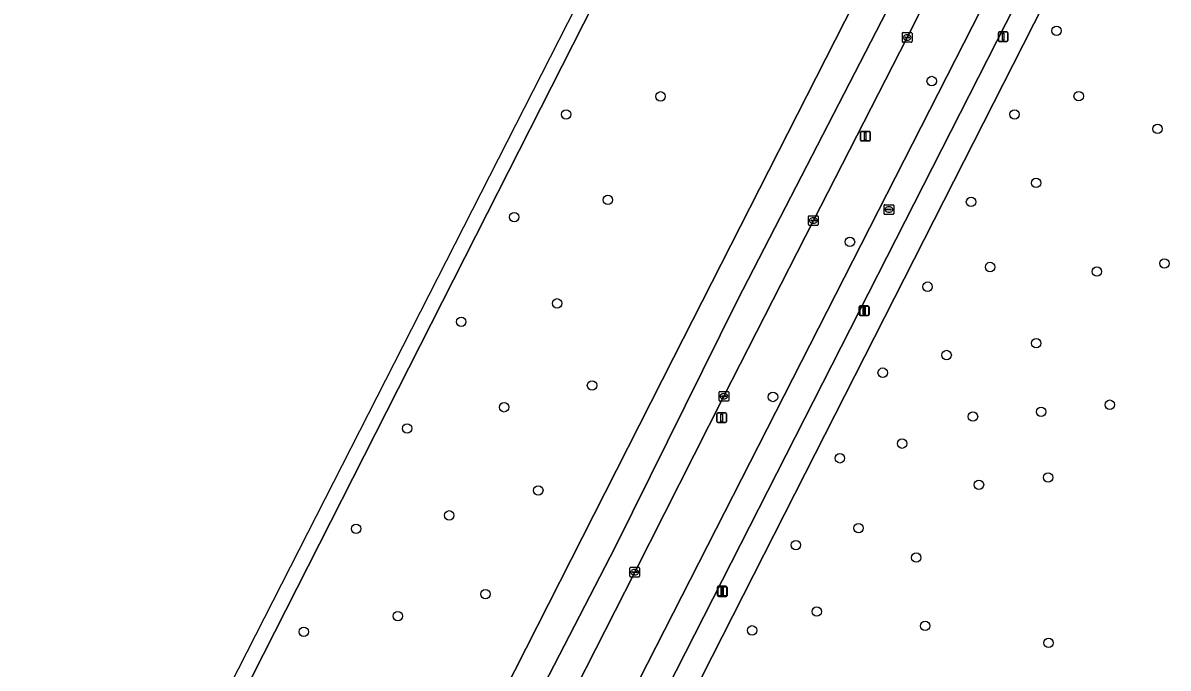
# Model space of a CAD drawing. Extents: x 161477 to 163040, y 383680 to 384871.
# Drawn here: x 161556.5 to 161675.2, y 384446.5 to 384513.4 of the extents above; entities that cross this region are included whole.
import ezdxf

# ---------------------------------------------------------------- set-up
doc = ezdxf.new("R2010")
doc.units = 0
for name, color, linetype in [('IMGEO_Berm_groen', 7, 'Continuous'), ('IMGEO_Boom', 7, 'Continuous'), ('IMGEO_Fietspad_gesloten', 7, 'Continuous'), ('IMGEO_Groenvoorziening', 7, 'Continuous'), ('IMGEO_Kolk', 7, 'Continuous'), ('IMGEO_Lichtmast', 7, 'Continuous'), ('IMGEO_Rijbaan_lokaal_gesloten', 7, 'Continuous'), ('IMGEO_Rioolput', 7, 'Continuous'), ('IMGEO_Voetpad_open', 7, 'Continuous')]:
    doc.layers.add(name, color=color, linetype=linetype)

msp = doc.modelspace()

# ---------------------------------------------------------------- linework, layer by layer
at = {"layer": 'IMGEO_Berm_groen'}
for points in [[(161641.25, 384565.84), (161604.62, 384493.66), (161568.68, 384422.83), (161565.44, 384416.38), (161549.93, 384385.83), (161538.57, 384363.44)], [(161573.68, 384379.65), (161575.64, 384383.52), (161583.99, 384399.96), (161593.84, 384419.36), (161605.12, 384441.63), (161614.5, 384460.09), (161623.92, 384478.68), (161632.85, 384496.23), (161642.64, 384515.52), (161650.62, 384531.23), (161660.76, 384551.15)], [(161665.83, 384546.95), (161665.28, 384545.89), (161657.4, 384530.3), (161648.15, 384511.92), (161638.43, 384492.93), (161629.15, 384474.7), (161619.91, 384456.45), (161609.74, 384436.42), (161600.48, 384418.16), (161591.22, 384399.96), (161581.96, 384381.74), (161578.65, 384375.1)], [(161581.16, 384367.81), (161590.2, 384386.09), (161669.99, 384542.69)]]:
    msp.add_lwpolyline(points, dxfattribs=at)
at = {"layer": 'IMGEO_Boom'}
for centre in [(161663.64, 384512.61), (161650.69, 384507.4), (161622.59, 384505.81), (161665.93, 384505.83), (161612.79, 384503.94), (161659.28, 384503.93), (161674.1, 384502.44), (161661.51, 384496.84), (161617.12, 384495.07), (161654.77, 384494.86), (161607.41, 384493.28), (161642.22, 384490.72), (161674.82, 384488.48), (161656.75, 384488.11), (161667.81, 384487.64), (161650.26, 384486.07), (161611.86, 384484.34), (161601.92, 384482.43), (161661.53, 384480.2), (161652.24, 384478.98), (161645.61, 384477.15), (161615.48, 384475.82), (161634.24, 384474.63), (161606.37, 384473.56), (161662.03, 384473.09), (161669.15, 384473.83), (161654.97, 384472.6), (161596.31, 384471.36), (161647.62, 384469.79), (161641.18, 384468.27), (161662.76, 384466.28), (161609.91, 384464.93), (161655.59, 384465.52), (161600.68, 384462.35), (161591.02, 384460.96), (161643.11, 384461.03), (161636.61, 384459.26), (161649.09, 384457.97), (161604.43, 384454.18), (161595.35, 384451.9), (161638.78, 384452.37), (161585.6, 384450.28), (161632.08, 384450.42), (161650.01, 384450.88), (161662.8, 384449.12)]:
    msp.add_circle(centre, 0.489, dxfattribs=at)
at = {"layer": 'IMGEO_Fietspad_gesloten'}
for points in [[(161672.6, 384541.38), (161669.99, 384542.69), (161590.2, 384386.09), (161581.16, 384367.81)], [(161583.89, 384366.56), (161592.88, 384384.7), (161672.6, 384541.38)]]:
    msp.add_lwpolyline(points, dxfattribs=at)
at = {"layer": 'IMGEO_Groenvoorziening'}
msp.add_lwpolyline([(161655.12, 384380.79), (161705.2, 384439.5), (161703.36, 384440.98), (161707.91, 384446.38), (161709.86, 384444.86), (161729.98, 384468.34), (161744.71, 384485.73), (161723.45, 384503.88), (161709.78, 384515.74), (161680.01, 384540.99), (161676.74, 384543.79), (161660.18, 384511.16), (161637.59, 384466.69), (161619.35, 384430.85), (161600.95, 384394.61), (161593.69, 384380.34), (161587.08, 384366.96)], dxfattribs=at)
at = {"layer": 'IMGEO_Kolk'}
for p, q in [((161647.72, 384512.42), (161648.57, 384512.42)), ((161647.65, 384511.49), (161647.65, 384512.35)), ((161648.57, 384511.42), (161647.72, 384511.42)), ((161647.9, 384511.91), (161647.9, 384511.93)), ((161648.34, 384511.88), (161647.94, 384511.88)), ((161647.95, 384511.96), (161648.34, 384511.96)), ((161648.13, 384512.2), (161648.16, 384512.2)), ((161648.16, 384511.64), (161648.13, 384511.64)), ((161648.39, 384511.93), (161648.39, 384511.91)), ((161648.65, 384512.35), (161648.65, 384511.49)), ((161638, 384493.43), (161638.85, 384493.43)), ((161637.93, 384492.51), (161637.93, 384493.36)), ((161638.85, 384492.43), (161638, 384492.43)), ((161638.19, 384492.93), (161638.19, 384492.94)), ((161638.23, 384492.98), (161638.63, 384492.98)), ((161638.62, 384492.89), (161638.23, 384492.89)), ((161638.44, 384492.65), (161638.41, 384492.65)), ((161638.42, 384493.21), (161638.44, 384493.21)), ((161638.67, 384492.94), (161638.67, 384492.93)), ((161638.93, 384493.36), (161638.93, 384492.51)), ((161628.65, 384474.27), (161628.65, 384475.12)), ((161628.73, 384475.2), (161629.58, 384475.2)), ((161628.91, 384474.69), (161628.91, 384474.7)), ((161628.95, 384474.74), (161629.35, 384474.74)), ((161629.35, 384474.65), (161628.95, 384474.65)), ((161629.14, 384474.98), (161629.16, 384474.98)), ((161629.16, 384474.42), (161629.14, 384474.42)), ((161629.39, 384474.7), (161629.39, 384474.69)), ((161629.65, 384475.12), (161629.65, 384474.27)), ((161629.58, 384474.2), (161628.73, 384474.2)), ((161619.41, 384456.03), (161619.41, 384456.88)), ((161619.48, 384456.96), (161620.33, 384456.96)), ((161619.89, 384456.73), (161619.92, 384456.73)), ((161620.41, 384456.88), (161620.41, 384456.03)), ((161620.33, 384455.95), (161619.48, 384455.95)), ((161619.66, 384456.45), (161619.66, 384456.46)), ((161620.1, 384456.41), (161619.7, 384456.41)), ((161619.71, 384456.5), (161620.1, 384456.5)), ((161619.92, 384456.18), (161619.89, 384456.18)), ((161620.15, 384456.46), (161620.15, 384456.45))]:
    msp.add_line(p, q, dxfattribs=at)
for points in [[(161647.72, 384512.42), (161648.57, 384512.42)], [(161647.65, 384511.49), (161647.65, 384512.35)], [(161648.57, 384511.42), (161647.72, 384511.42)], [(161648.65, 384512.35), (161648.65, 384511.49)], [(161638, 384493.43), (161638.85, 384493.43)], [(161637.93, 384492.51), (161637.93, 384493.36)], [(161638.85, 384492.43), (161638, 384492.43)], [(161638.93, 384493.36), (161638.93, 384492.51)], [(161628.65, 384474.27), (161628.65, 384475.12)], [(161628.73, 384475.2), (161629.58, 384475.2)], [(161629.65, 384475.12), (161629.65, 384474.27)], [(161629.58, 384474.2), (161628.73, 384474.2)], [(161619.41, 384456.03), (161619.41, 384456.88)], [(161619.48, 384456.96), (161620.33, 384456.96)], [(161620.41, 384456.88), (161620.41, 384456.03)], [(161620.33, 384455.95), (161619.48, 384455.95)]]:
    msp.add_lwpolyline(points, dxfattribs=at)
for centre, radius, start, end in [((161647.72, 384512.35), 0.0765, 91.552, 178.448), ((161647.72, 384512.35), 0.0765, 91.552, 178.448), ((161648.57, 384512.35), 0.0765, 1.552, 88.448), ((161648.57, 384512.35), 0.0765, 1.552, 88.448), ((161647.72, 384511.5), 0.0765, 181.552, 268.448), ((161647.72, 384511.5), 0.0765, 181.552, 268.448), ((161647.94, 384511.92), 0.0403, 85.8775, 175.7526), ((161647.94, 384511.91), 0.0366, 178.938, 274.7102), ((161648.35, 384511.93), 0.0386, 1.7309, 96.639), ((161648.35, 384511.92), 0.043, 264.8664, 352.4533), ((161648.57, 384511.5), 0.0765, 271.552, 358.448), ((161648.57, 384511.5), 0.0765, 271.552, 358.448), ((161638, 384493.36), 0.0765, 91.552, 178.448), ((161638, 384493.36), 0.0765, 91.552, 178.448), ((161638.85, 384493.36), 0.0765, 1.552, 88.448), ((161638.85, 384493.36), 0.0765, 1.552, 88.448), ((161638, 384492.51), 0.0765, 181.552, 268.448), ((161638, 384492.51), 0.0765, 181.552, 268.448), ((161638.23, 384492.94), 0.0403, 85.8775, 175.7526), ((161638.22, 384492.93), 0.0366, 178.938, 274.7102), ((161638.63, 384492.93), 0.043, 264.8664, 352.4533), ((161638.63, 384492.94), 0.0386, 1.7309, 96.639), ((161638.85, 384492.51), 0.0765, 271.552, 358.448), ((161638.85, 384492.51), 0.0765, 271.552, 358.448), ((161628.73, 384475.12), 0.0765, 91.552, 178.448), ((161628.73, 384475.12), 0.0765, 91.552, 178.448), ((161628.95, 384474.7), 0.0403, 85.8775, 175.7526), ((161628.95, 384474.69), 0.0366, 178.938, 274.7102), ((161629.36, 384474.7), 0.0386, 1.7309, 96.639), ((161629.35, 384474.7), 0.043, 264.8664, 352.4533), ((161629.58, 384475.12), 0.0765, 1.552, 88.448), ((161629.58, 384475.12), 0.0765, 1.552, 88.448), ((161628.73, 384474.27), 0.0765, 181.552, 268.448), ((161628.73, 384474.27), 0.0765, 181.552, 268.448), ((161629.58, 384474.27), 0.0765, 271.552, 358.448), ((161629.58, 384474.27), 0.0765, 271.552, 358.448), ((161619.48, 384456.88), 0.0765, 91.552, 178.448), ((161619.48, 384456.88), 0.0765, 91.552, 178.448), ((161620.33, 384456.88), 0.0765, 1.552, 88.448), ((161620.33, 384456.88), 0.0765, 1.552, 88.448), ((161619.48, 384456.03), 0.0765, 181.552, 268.448), ((161619.48, 384456.03), 0.0765, 181.552, 268.448), ((161619.7, 384456.46), 0.0403, 85.8775, 175.7526), ((161619.7, 384456.45), 0.0366, 178.938, 274.7102), ((161620.11, 384456.46), 0.0386, 1.7309, 96.639), ((161620.11, 384456.45), 0.043, 264.8664, 352.4533), ((161620.33, 384456.03), 0.0765, 271.552, 358.448), ((161620.33, 384456.03), 0.0765, 271.552, 358.448)]:
    msp.add_arc(centre, radius, start, end, dxfattribs=at)
for centre, major_axis, ratio, start_param, end_param in [((161648.13, 384511.92), (-0.387, 0.002), 0.722429, 4.712389, 7.853982), ((161648.16, 384511.92), (-0.39, 0.002), 0.717154, 1.570796, 4.712389), ((161638.41, 384492.93), (-0.387, 0.002), 0.722429, 4.712389, 7.853982), ((161638.44, 384492.93), (-0.39, 0.002), 0.717154, 1.570796, 4.712389), ((161629.14, 384474.7), (-0.387, 0.002), 0.722429, 4.712389, 7.853982), ((161629.16, 384474.7), (-0.39, 0.002), 0.717154, 1.570796, 4.712389), ((161619.89, 384456.45), (-0.387, 0.002), 0.722429, 4.712389, 7.853982), ((161619.92, 384456.45), (-0.39, 0.002), 0.717154, 1.570796, 4.712389)]:
    msp.add_ellipse(centre, major_axis=major_axis, ratio=ratio, start_param=start_param, end_param=end_param, dxfattribs=at)
at = {"layer": 'IMGEO_Lichtmast'}
for p, q in [((161657.6, 384511.6), (161657.6, 384512.4)), ((161657.6, 384512.4), (161657.6, 384511.6)), ((161657.7, 384512.5), (161658.49, 384512.5)), ((161658.49, 384512.5), (161657.7, 384512.5)), ((161658.59, 384512.4), (161658.59, 384511.6)), ((161658.59, 384511.6), (161658.59, 384512.4)), ((161658.49, 384511.5), (161657.7, 384511.5)), ((161657.7, 384511.5), (161658.49, 384511.5)), ((161643.31, 384501.28), (161643.31, 384502.08)), ((161643.31, 384502.08), (161643.31, 384501.28)), ((161643.41, 384502.18), (161644.2, 384502.18)), ((161644.2, 384502.18), (161643.41, 384502.18)), ((161644.3, 384502.08), (161644.3, 384501.28)), ((161644.3, 384501.28), (161644.3, 384502.08)), ((161644.2, 384501.18), (161643.41, 384501.18)), ((161643.41, 384501.18), (161644.2, 384501.18)), ((161643.17, 384483.18), (161643.17, 384483.98)), ((161643.17, 384483.98), (161643.17, 384483.18)), ((161643.23, 384483.17), (161643.23, 384483.96)), ((161643.23, 384483.96), (161643.23, 384483.17)), ((161643.27, 384484.08), (161644.06, 384484.08)), ((161644.06, 384484.08), (161643.27, 384484.08)), ((161643.33, 384484.06), (161644.12, 384484.06)), ((161644.12, 384484.06), (161643.33, 384484.06)), ((161644.16, 384483.98), (161644.16, 384483.18)), ((161644.16, 384483.18), (161644.16, 384483.98)), ((161644.22, 384483.96), (161644.22, 384483.17)), ((161644.22, 384483.17), (161644.22, 384483.96)), ((161644.06, 384483.08), (161643.27, 384483.08)), ((161643.27, 384483.08), (161644.06, 384483.08)), ((161644.12, 384483.07), (161643.33, 384483.07)), ((161643.33, 384483.07), (161644.12, 384483.07)), ((161628.43, 384472.08), (161628.43, 384472.88)), ((161628.43, 384472.88), (161628.43, 384472.08)), ((161628.53, 384472.98), (161629.32, 384472.98)), ((161629.32, 384472.98), (161628.53, 384472.98)), ((161629.42, 384472.88), (161629.42, 384472.08)), ((161629.42, 384472.08), (161629.42, 384472.88)), ((161629.32, 384471.98), (161628.53, 384471.98)), ((161628.53, 384471.98), (161629.32, 384471.98)), ((161628.47, 384454.09), (161628.47, 384454.89)), ((161628.47, 384454.89), (161628.47, 384454.09)), ((161628.5, 384454.08), (161628.5, 384454.88)), ((161628.5, 384454.88), (161628.5, 384454.08)), ((161628.51, 384454.04), (161628.51, 384454.84)), ((161628.51, 384454.84), (161628.51, 384454.04)), ((161628.57, 384454.99), (161629.35, 384454.99)), ((161629.35, 384454.99), (161628.57, 384454.99)), ((161628.6, 384454.98), (161629.39, 384454.98)), ((161629.39, 384454.98), (161628.6, 384454.98)), ((161628.61, 384454.94), (161629.4, 384454.94)), ((161629.4, 384454.94), (161628.61, 384454.94)), ((161629.45, 384454.89), (161629.45, 384454.09)), ((161629.45, 384454.09), (161629.45, 384454.89)), ((161629.49, 384454.88), (161629.49, 384454.08)), ((161629.49, 384454.08), (161629.49, 384454.88)), ((161629.5, 384454.84), (161629.5, 384454.04)), ((161629.5, 384454.04), (161629.5, 384454.84)), ((161629.35, 384453.99), (161628.57, 384453.99)), ((161628.57, 384453.99), (161629.35, 384453.99)), ((161629.39, 384453.98), (161628.6, 384453.98)), ((161628.6, 384453.98), (161629.39, 384453.98)), ((161629.4, 384453.94), (161628.61, 384453.94)), ((161628.61, 384453.94), (161629.4, 384453.94))]:
    msp.add_line(p, q, dxfattribs=at)
for points in [[(161658.02, 384512.38), (161658.17, 384512.38), (161658.17, 384511.63), (161658.02, 384511.63), (161658.02, 384512.38)], [(161643.73, 384502.05), (161643.88, 384502.05), (161643.88, 384501.3), (161643.73, 384501.3), (161643.73, 384502.05)], [(161643.59, 384483.96), (161643.74, 384483.96), (161643.74, 384483.21), (161643.59, 384483.21), (161643.59, 384483.96)], [(161643.65, 384483.94), (161643.8, 384483.94), (161643.8, 384483.19), (161643.65, 384483.19), (161643.65, 384483.94)], [(161628.85, 384472.85), (161629, 384472.85), (161629, 384472.1), (161628.85, 384472.1), (161628.85, 384472.85)], [(161628.88, 384454.86), (161629.04, 384454.86), (161629.04, 384454.11), (161628.88, 384454.11), (161628.88, 384454.86)], [(161628.92, 384454.85), (161629.07, 384454.85), (161629.07, 384454.1), (161628.92, 384454.1), (161628.92, 384454.85)], [(161628.93, 384454.81), (161629.08, 384454.81), (161629.08, 384454.06), (161628.93, 384454.06), (161628.93, 384454.81)]]:
    msp.add_lwpolyline(points, dxfattribs=at)
for centre, start, end in [((161657.7, 384512.4), 90, 180), ((161657.7, 384512.4), 90, 180), ((161658.49, 384512.4), 0, 90), ((161658.49, 384512.4), 360, 90), ((161657.7, 384511.6), 180, 270), ((161657.7, 384511.6), 180, 270), ((161658.49, 384511.6), 270, 0), ((161658.49, 384511.6), 270, 0), ((161643.41, 384502.08), 90, 180), ((161643.41, 384502.08), 90, 180), ((161644.2, 384502.08), 0, 90), ((161644.2, 384502.08), 360, 90), ((161643.41, 384501.28), 180, 270), ((161643.41, 384501.28), 180, 270), ((161644.2, 384501.28), 270, 0), ((161644.2, 384501.28), 270, 0), ((161643.27, 384483.98), 90, 180), ((161643.27, 384483.98), 90, 180), ((161643.33, 384483.96), 90, 180), ((161643.33, 384483.96), 90, 180), ((161644.06, 384483.98), 0, 90), ((161644.06, 384483.98), 360, 90), ((161644.12, 384483.96), 0, 90), ((161644.12, 384483.96), 360, 90), ((161643.27, 384483.18), 180, 270), ((161643.27, 384483.18), 180, 270), ((161643.33, 384483.17), 180, 270), ((161643.33, 384483.17), 180, 270), ((161644.06, 384483.18), 270, 0), ((161644.06, 384483.18), 270, 0), ((161644.12, 384483.17), 270, 0), ((161644.12, 384483.17), 270, 0), ((161628.53, 384472.88), 90, 180), ((161628.53, 384472.88), 90, 180), ((161628.53, 384472.08), 180, 270), ((161628.53, 384472.08), 180, 270), ((161629.32, 384472.88), 0, 90), ((161629.32, 384472.88), 360, 90), ((161629.32, 384472.08), 270, 0), ((161629.32, 384472.08), 270, 0), ((161628.57, 384454.89), 90, 180), ((161628.57, 384454.89), 90, 180), ((161628.6, 384454.88), 90, 180), ((161628.6, 384454.88), 90, 180), ((161628.61, 384454.84), 90, 180), ((161628.61, 384454.84), 90, 180), ((161629.35, 384454.89), 0, 90), ((161629.35, 384454.89), 360, 90), ((161629.39, 384454.88), 0, 90), ((161629.39, 384454.88), 360, 90), ((161629.4, 384454.84), 0, 90), ((161629.4, 384454.84), 360, 90), ((161628.57, 384454.09), 180, 270), ((161628.57, 384454.09), 180, 270), ((161628.6, 384454.08), 180, 270), ((161628.6, 384454.08), 180, 270), ((161628.61, 384454.04), 180, 270), ((161628.61, 384454.04), 180, 270), ((161629.35, 384454.09), 270, 0), ((161629.35, 384454.09), 270, 0), ((161629.39, 384454.08), 270, 0), ((161629.39, 384454.08), 270, 0), ((161629.4, 384454.04), 270, 0), ((161629.4, 384454.04), 270, 0)]:
    msp.add_arc(centre, 0.1, start, end, dxfattribs=at)
at = {"layer": 'IMGEO_Rijbaan_lokaal_gesloten'}
for points in [[(161538.57, 384363.44), (161549.93, 384385.83), (161565.44, 384416.38), (161568.68, 384422.83), (161604.62, 384493.66), (161641.25, 384565.84), (161640.07, 384566.79), (161638.08, 384562.8), (161573.4, 384435.81), (161555.67, 384400.14), (161524.88, 384338.23), (161508.67, 384298.88), (161503.11, 384279.48), (161493.53, 384246.11), (161491.17, 384234.33)], [(161663.42, 384548.94), (161660.76, 384551.15), (161650.62, 384531.23), (161642.64, 384515.52), (161632.85, 384496.23), (161623.92, 384478.68), (161614.5, 384460.09), (161605.12, 384441.63), (161593.84, 384419.36), (161583.99, 384399.96), (161575.64, 384383.52), (161573.68, 384379.65)], [(161514.46, 384183.44), (161512.79, 384168.46), (161516.11, 384168.53), (161517.26, 384179.7), (161519.6, 384196.57), (161523.03, 384218.46), (161527.96, 384241.64), (161533.76, 384265.25), (161540.41, 384288.1), (161546.74, 384307.42), (161553.29, 384325.98), (161561.45, 384344.98), (161571.32, 384366.87), (161581.62, 384388.22), (161592.56, 384409.68), (161601.58, 384427.49), (161617.89, 384459.04), (161630.55, 384484.68), (161648.79, 384520.09), (161657.8, 384538.01), (161663.42, 384548.94)], [(161648.15, 384511.92), (161657.4, 384530.3), (161665.28, 384545.89), (161665.83, 384546.95), (161663.42, 384548.94), (161657.8, 384538.01), (161648.79, 384520.09), (161630.55, 384484.68), (161617.89, 384459.04), (161601.58, 384427.49), (161592.56, 384409.68), (161581.62, 384388.22), (161571.32, 384366.87), (161561.45, 384344.98), (161553.29, 384325.98), (161546.74, 384307.42), (161540.41, 384288.1), (161533.76, 384265.25), (161527.96, 384241.64), (161523.03, 384218.46), (161519.6, 384196.57), (161517.26, 384179.7)], [(161578.65, 384375.1), (161581.96, 384381.74), (161591.22, 384399.96), (161600.48, 384418.16), (161609.74, 384436.42), (161619.91, 384456.45), (161629.15, 384474.7), (161638.43, 384492.93), (161648.15, 384511.92)]]:
    msp.add_lwpolyline(points, dxfattribs=at)
at = {"layer": 'IMGEO_Rioolput'}
for p, q in [((161645.83, 384494.57), (161646.68, 384494.57)), ((161645.76, 384493.64), (161645.76, 384494.5)), ((161646.68, 384493.57), (161645.83, 384493.57)), ((161646.01, 384494.06), (161646.01, 384494.08)), ((161646.45, 384494.03), (161646.05, 384494.03)), ((161646.06, 384494.11), (161646.46, 384494.11)), ((161646.24, 384494.35), (161646.27, 384494.35)), ((161646.27, 384493.79), (161646.24, 384493.79)), ((161646.5, 384494.08), (161646.5, 384494.06)), ((161646.76, 384494.5), (161646.76, 384493.64))]:
    msp.add_line(p, q, dxfattribs=at)
for points in [[(161645.83, 384494.57), (161646.68, 384494.57)], [(161645.76, 384493.64), (161645.76, 384494.5)], [(161646.68, 384493.57), (161645.83, 384493.57)], [(161646.76, 384494.5), (161646.76, 384493.64)]]:
    msp.add_lwpolyline(points, dxfattribs=at)
for centre, radius, start, end in [((161645.83, 384494.5), 0.0765, 91.552, 178.448), ((161645.83, 384494.5), 0.0765, 91.552, 178.448), ((161646.68, 384494.5), 0.0765, 1.552, 88.448), ((161646.68, 384494.5), 0.0765, 1.552, 88.448), ((161645.83, 384493.65), 0.0765, 181.552, 268.448), ((161645.83, 384493.65), 0.0765, 181.552, 268.448), ((161646.06, 384494.07), 0.0403, 85.8775, 175.7526), ((161646.05, 384494.06), 0.0366, 178.938, 274.7102), ((161646.46, 384494.07), 0.043, 264.8664, 352.4533), ((161646.46, 384494.08), 0.0386, 1.7309, 96.639), ((161646.68, 384493.65), 0.0765, 271.552, 358.448), ((161646.68, 384493.65), 0.0765, 271.552, 358.448)]:
    msp.add_arc(centre, radius, start, end, dxfattribs=at)
for centre, major_axis, ratio, start_param, end_param in [((161646.24, 384494.07), (-0.387, 0.002), 0.722429, 4.712389, 7.853982), ((161646.27, 384494.07), (-0.39, 0.002), 0.717154, 1.570796, 4.712389)]:
    msp.add_ellipse(centre, major_axis=major_axis, ratio=ratio, start_param=start_param, end_param=end_param, dxfattribs=at)
at = {"layer": 'IMGEO_Voetpad_open'}
for points in [[(161637.59, 384466.69), (161660.18, 384511.16), (161676.74, 384543.79), (161677.75, 384545.8), (161678.56, 384547.41)], [(161674.85, 384545.87), (161672.6, 384541.38), (161592.88, 384384.7), (161583.89, 384366.56)], [(161587.08, 384366.96), (161593.69, 384380.34), (161600.95, 384394.61), (161619.35, 384430.85), (161637.59, 384466.69)]]:
    msp.add_lwpolyline(points, dxfattribs=at)

doc.saveas('drawing.dxf')
